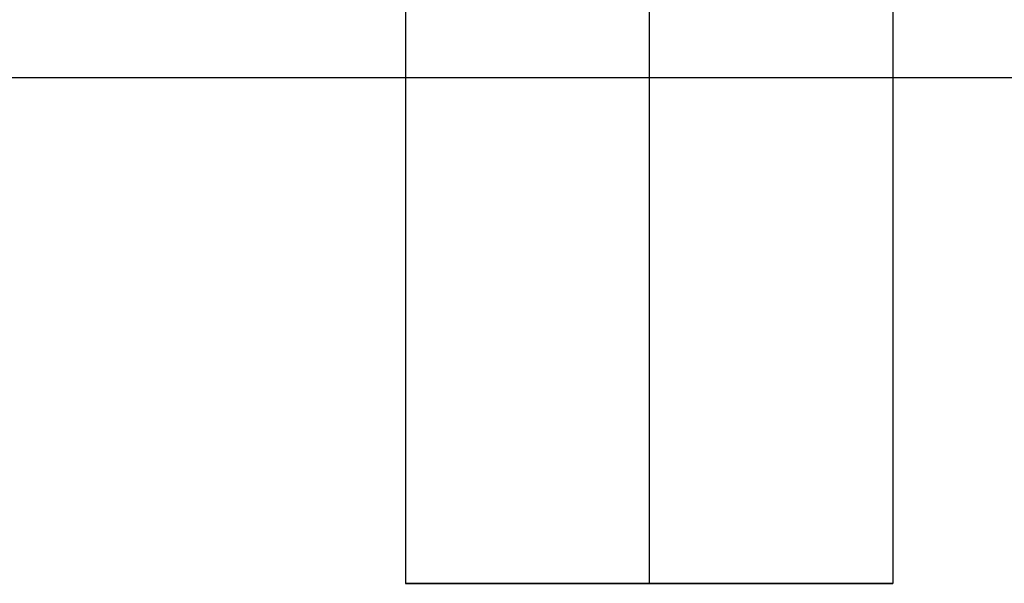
# Model space of a CAD drawing. Header units: millimetres. Extents: x -646 to 654, y -203 to 198.
# Tile 547 of 656: x 125.16 to 135.26, y 89.34 to 95.13. Entities that reach past the tile are written whole.
import ezdxf

# ---------------------------------------------------------------- set-up
doc = ezdxf.new("R2010")
doc.units = ezdxf.units.MM
doc.layers.add('Default', color=7, linetype='Continuous', true_color=0x000000)

msp = doc.modelspace()

# ---------------------------------------------------------------- linework, layer by layer
at = {"layer": 'Default'}
for p, q in [((129.116, 89.34, 776.322), (134.116, 89.34, 776.322)), ((131.616, 89.34, 773.822), (131.616, 89.34, 778.822))]:
    msp.add_line(p, q, dxfattribs=at)
for points in [[(129.116, 134.34, 776.322), (129.116, 111.84, 776.322), (129.116, 89.34, 776.322)], [(131.616, 134.34, 778.822), (131.616, 111.84, 778.822), (131.616, 89.34, 778.822)], [(131.616, 134.34, 773.822), (131.616, 111.84, 773.822), (131.616, 89.34, 773.822)], [(134.116, 134.34, 776.322), (134.116, 111.84, 776.322), (134.116, 89.34, 776.322)], [(643.616, 94.531, 771.822), (326.366, 94.531, 771.822), (9.116, 94.531, 771.822)], [(506.616, 94.531, 780.822), (257.866, 94.531, 780.822), (9.116, 94.531, 780.822)]]:
    msp.add_open_spline(points, degree=2, dxfattribs=at)
msp.add_rational_spline([(134.116, 89.34, 776.322), (134.116, 89.34, 778.822), (131.616, 89.34, 778.822), (129.116, 89.34, 778.822), (129.116, 89.34, 776.322), (129.116, 89.34, 773.822), (131.616, 89.34, 773.822), (134.116, 89.34, 773.822), (134.116, 89.34, 776.322)], [1, 0.707106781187, 1, 0.707106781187, 1, 0.707106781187, 1, 0.707106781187, 1], degree=2, knots=[0, 0, 0, 5.497787, 5.497787, 10.995574, 10.995574, 16.493361, 16.493361, 21.991149, 21.991149, 21.991149], dxfattribs=at)

doc.saveas('drawing.dxf')
